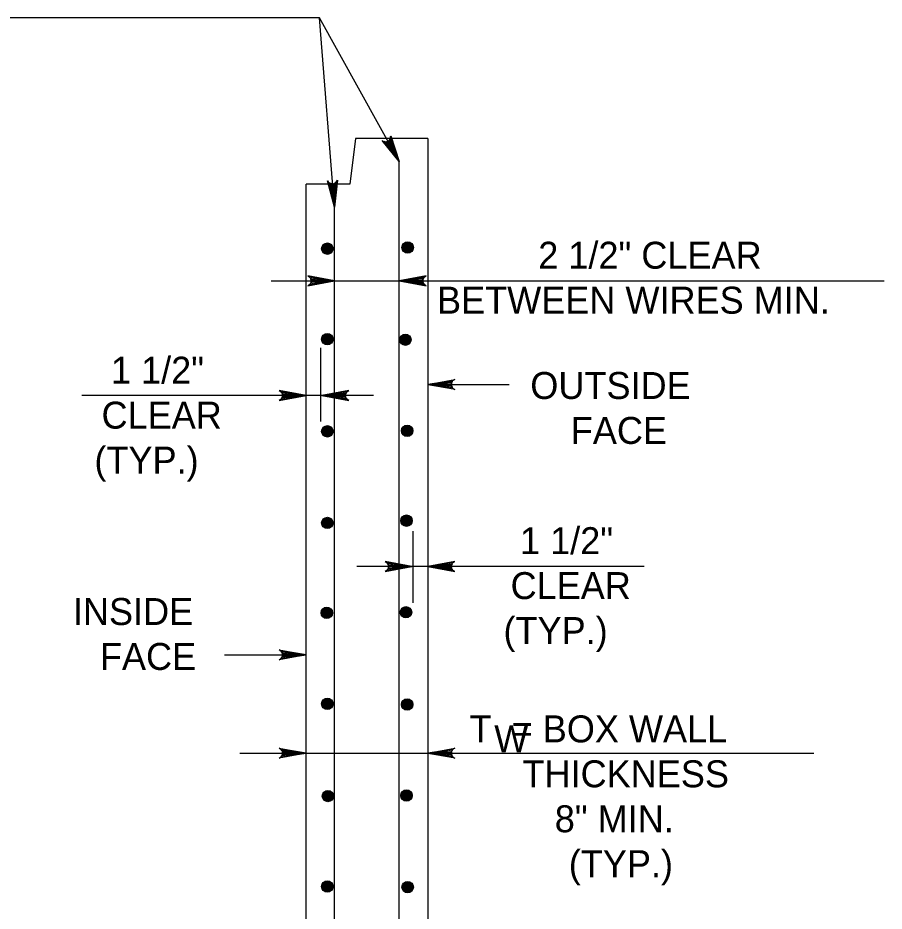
# Model space of a CAD drawing. Extents: x -6420 to 49575, y -4552 to 11624.
# Drawn here: x 9028.2 to 9344.2, y 3034.7 to 3360.8 of the extents above; entities that cross this region are included whole.
import ezdxf

# ---------------------------------------------------------------- set-up
doc = ezdxf.new("R2010")
doc.units = 0
doc.layers.add('1', color=7, linetype='Continuous')

msp = doc.modelspace()

# ---------------------------------------------------------------- linework, layer by layer
at = {"layer": '1'}
for p, q in [((9151.4, 3316.72), (9149.32, 3300.06)), ((9177.79, 3316.72), (9151.4, 3316.72)), ((9177.79, 3316.72), (9177.79, 2783.39)), ((9167.38, 2797.85), (9167.38, 3308.39)), ((9133.35, 2827.84), (9133.35, 3300.06)), ((9149.32, 3300.06), (9133.35, 3300.06)), ((9143.76, 2806.69), (9143.76, 3291.72)), ((9120.65, 3264.76), (9344.23, 3264.76)), ((9138.65, 3240.37), (9138.65, 3213.39)), ((9177.79, 3227.01), (9207.48, 3227.01)), ((9157.93, 3222.95), (9051.52, 3222.95)), ((9172.3, 3173.46), (9172.3, 3147.27)), ((9256.7, 3160.5), (9151.92, 3160.5)), ((9103.66, 3128.28), (9133.35, 3128.28)), ((9109.25, 3092.41), (9318.58, 3092.41))]:
    msp.add_line(p, q, dxfattribs=at)
for points in [[(9167.38, 3308.39), (9138.24, 3360.78), (8966.38, 3360.78)], [(9143.76, 3291.72), (9138.24, 3360.78)], [(9167.38, 3308.39), (9161.07, 3315.99), (9161.48, 3315.79), (9161.88, 3315.59), (9162.26, 3315.58), (9162.64, 3315.57), (9162.95, 3315.68), (9163.26, 3315.79), (9163.52, 3316), (9163.78, 3316.2), (9163.97, 3316.53), (9164.16, 3316.86), (9164.2, 3317.31), (9164.25, 3317.76), (9167.38, 3308.39), (9164.2, 3317.31), (9164.16, 3316.86), (9167.38, 3308.39), (9163.97, 3316.53), (9163.78, 3316.2), (9167.38, 3308.39), (9163.52, 3316), (9163.26, 3315.79), (9167.38, 3308.39), (9162.95, 3315.68), (9162.64, 3315.57), (9167.38, 3308.39), (9162.26, 3315.58), (9161.88, 3315.59), (9167.38, 3308.39), (9161.48, 3315.79)], [(9143.76, 3291.72), (9141.17, 3301.26), (9141.46, 3300.91), (9141.75, 3300.55), (9142.09, 3300.39), (9142.43, 3300.22), (9142.76, 3300.19), (9143.09, 3300.16), (9143.41, 3300.24), (9143.73, 3300.32), (9144.04, 3300.54), (9144.35, 3300.76), (9144.58, 3301.15), (9144.8, 3301.55), (9143.76, 3291.72), (9144.58, 3301.15), (9144.35, 3300.76), (9143.76, 3291.72), (9144.04, 3300.54), (9143.73, 3300.32), (9143.76, 3291.72), (9143.41, 3300.24), (9143.09, 3300.16), (9143.76, 3291.72), (9142.76, 3300.19), (9142.43, 3300.22), (9143.76, 3291.72), (9142.09, 3300.39), (9141.75, 3300.55), (9143.76, 3291.72), (9141.46, 3300.91)], [(9143.76, 3264.76), (9133.98, 3266.59), (9134.35, 3266.33), (9134.73, 3266.07), (9134.93, 3265.74), (9135.12, 3265.41), (9135.18, 3265.08), (9135.23, 3264.76), (9135.18, 3264.43), (9135.12, 3264.1), (9134.93, 3263.77), (9134.73, 3263.44), (9134.35, 3263.18), (9133.98, 3262.92), (9143.76, 3264.76), (9134.35, 3263.18), (9134.73, 3263.44), (9143.76, 3264.76), (9134.93, 3263.77), (9135.12, 3264.1), (9143.76, 3264.76), (9135.18, 3264.43), (9135.23, 3264.76), (9143.76, 3264.76), (9135.18, 3265.08), (9135.12, 3265.41), (9143.76, 3264.76), (9134.93, 3265.74), (9134.73, 3266.07), (9143.76, 3264.76), (9134.35, 3266.33)], [(9167.38, 3264.76), (9177.16, 3262.92), (9176.79, 3263.18), (9176.41, 3263.44), (9176.21, 3263.77), (9176.02, 3264.1), (9175.96, 3264.43), (9175.91, 3264.76), (9175.96, 3265.08), (9176.02, 3265.41), (9176.21, 3265.74), (9176.41, 3266.07), (9176.79, 3266.33), (9177.16, 3266.59), (9167.38, 3264.76), (9176.79, 3266.33), (9176.41, 3266.07), (9167.38, 3264.76), (9176.21, 3265.74), (9176.02, 3265.41), (9167.38, 3264.76), (9175.96, 3265.08), (9175.91, 3264.76), (9167.38, 3264.76), (9175.96, 3264.43), (9176.02, 3264.1), (9167.38, 3264.76), (9176.21, 3263.77), (9176.41, 3263.44), (9167.38, 3264.76), (9176.79, 3263.18)], [(9177.79, 3227.01), (9187.58, 3228.84), (9187.2, 3228.58), (9186.82, 3228.32), (9186.63, 3227.99), (9186.44, 3227.66), (9186.38, 3227.34), (9186.32, 3227.01), (9186.38, 3226.68), (9186.44, 3226.35), (9186.63, 3226.02), (9186.82, 3225.7), (9187.2, 3225.43), (9187.58, 3225.17), (9177.79, 3227.01), (9187.2, 3225.43), (9186.82, 3225.7), (9177.79, 3227.01), (9186.63, 3226.02), (9186.44, 3226.35), (9177.79, 3227.01), (9186.38, 3226.68), (9186.32, 3227.01), (9177.79, 3227.01), (9186.38, 3227.34), (9186.44, 3227.66), (9177.79, 3227.01), (9186.63, 3227.99), (9186.82, 3228.32), (9177.79, 3227.01), (9187.2, 3228.58)], [(9133.35, 3222.95), (9123.56, 3224.78), (9123.94, 3224.52), (9124.31, 3224.26), (9124.51, 3223.93), (9124.7, 3223.6), (9124.76, 3223.28), (9124.82, 3222.95), (9124.76, 3222.62), (9124.7, 3222.29), (9124.51, 3221.96), (9124.31, 3221.63), (9123.94, 3221.37), (9123.56, 3221.11), (9133.35, 3222.95), (9123.94, 3221.37), (9124.31, 3221.63), (9133.35, 3222.95), (9124.51, 3221.96), (9124.7, 3222.29), (9133.35, 3222.95), (9124.76, 3222.62), (9124.82, 3222.95), (9133.35, 3222.95), (9124.76, 3223.28), (9124.7, 3223.6), (9133.35, 3222.95), (9124.51, 3223.93), (9124.31, 3224.26), (9133.35, 3222.95), (9123.94, 3224.52)], [(9139.16, 3222.95), (9148.94, 3221.11), (9148.56, 3221.37), (9148.19, 3221.63), (9147.99, 3221.96), (9147.8, 3222.29), (9147.74, 3222.62), (9147.69, 3222.95), (9147.74, 3223.28), (9147.8, 3223.6), (9147.99, 3223.93), (9148.19, 3224.26), (9148.56, 3224.52), (9148.94, 3224.78), (9139.16, 3222.95), (9148.56, 3224.52), (9148.19, 3224.26), (9139.16, 3222.95), (9147.99, 3223.93), (9147.8, 3223.6), (9139.16, 3222.95), (9147.74, 3223.28), (9147.69, 3222.95), (9139.16, 3222.95), (9147.74, 3222.62), (9147.8, 3222.29), (9139.16, 3222.95), (9147.99, 3221.96), (9148.19, 3221.63), (9139.16, 3222.95), (9148.56, 3221.37)], [(9171.98, 3160.5), (9162.2, 3162.33), (9162.58, 3162.07), (9162.95, 3161.81), (9163.15, 3161.48), (9163.34, 3161.15), (9163.4, 3160.83), (9163.45, 3160.5), (9163.4, 3160.17), (9163.34, 3159.84), (9163.15, 3159.51), (9162.95, 3159.18), (9162.58, 3158.92), (9162.2, 3158.66), (9171.98, 3160.5), (9162.58, 3158.92), (9162.95, 3159.18), (9171.98, 3160.5), (9163.15, 3159.51), (9163.34, 3159.84), (9171.98, 3160.5), (9163.4, 3160.17), (9163.45, 3160.5), (9171.98, 3160.5), (9163.4, 3160.83), (9163.34, 3161.15), (9171.98, 3160.5), (9163.15, 3161.48), (9162.95, 3161.81), (9171.98, 3160.5), (9162.58, 3162.07)], [(9177.79, 3160.5), (9187.58, 3158.66), (9187.2, 3158.92), (9186.82, 3159.18), (9186.63, 3159.51), (9186.44, 3159.84), (9186.38, 3160.17), (9186.32, 3160.5), (9186.38, 3160.83), (9186.44, 3161.15), (9186.63, 3161.48), (9186.82, 3161.81), (9187.2, 3162.07), (9187.58, 3162.33), (9177.79, 3160.5), (9187.2, 3162.07), (9186.82, 3161.81), (9177.79, 3160.5), (9186.63, 3161.48), (9186.44, 3161.15), (9177.79, 3160.5), (9186.38, 3160.83), (9186.32, 3160.5), (9177.79, 3160.5), (9186.38, 3160.17), (9186.44, 3159.84), (9177.79, 3160.5), (9186.63, 3159.51), (9186.82, 3159.18), (9177.79, 3160.5), (9187.2, 3158.92)], [(9133.35, 3128.28), (9123.56, 3126.44), (9123.94, 3126.7), (9124.31, 3126.97), (9124.51, 3127.29), (9124.7, 3127.62), (9124.76, 3127.95), (9124.82, 3128.28), (9124.76, 3128.61), (9124.7, 3128.93), (9124.51, 3129.26), (9124.31, 3129.59), (9123.94, 3129.85), (9123.56, 3130.11), (9133.35, 3128.28), (9123.94, 3129.85), (9124.31, 3129.59), (9133.35, 3128.28), (9124.51, 3129.26), (9124.7, 3128.93), (9133.35, 3128.28), (9124.76, 3128.61), (9124.82, 3128.28), (9133.35, 3128.28), (9124.76, 3127.95), (9124.7, 3127.62), (9133.35, 3128.28), (9124.51, 3127.29), (9124.31, 3126.97), (9133.35, 3128.28), (9123.94, 3126.7)], [(9133.35, 3092.41), (9123.56, 3090.58), (9123.94, 3090.84), (9124.31, 3091.1), (9124.51, 3091.43), (9124.7, 3091.76), (9124.76, 3092.08), (9124.82, 3092.41), (9124.76, 3092.74), (9124.7, 3093.07), (9124.51, 3093.4), (9124.31, 3093.72), (9123.94, 3093.99), (9123.56, 3094.25), (9133.35, 3092.41), (9123.94, 3093.99), (9124.31, 3093.72), (9133.35, 3092.41), (9124.51, 3093.4), (9124.7, 3093.07), (9133.35, 3092.41), (9124.76, 3092.74), (9124.82, 3092.41), (9133.35, 3092.41), (9124.76, 3092.08), (9124.7, 3091.76), (9133.35, 3092.41), (9124.51, 3091.43), (9124.31, 3091.1), (9133.35, 3092.41), (9123.94, 3090.84)], [(9177.79, 3092.41), (9187.58, 3094.25), (9187.2, 3093.99), (9186.82, 3093.72), (9186.63, 3093.4), (9186.44, 3093.07), (9186.38, 3092.74), (9186.32, 3092.41), (9186.38, 3092.08), (9186.44, 3091.76), (9186.63, 3091.43), (9186.82, 3091.1), (9187.2, 3090.84), (9187.58, 3090.58), (9177.79, 3092.41), (9187.2, 3090.84), (9186.82, 3091.1), (9177.79, 3092.41), (9186.63, 3091.43), (9186.44, 3091.76), (9177.79, 3092.41), (9186.38, 3092.08), (9186.32, 3092.41), (9177.79, 3092.41), (9186.38, 3092.74), (9186.44, 3093.07), (9177.79, 3092.41), (9186.63, 3093.4), (9186.82, 3093.72), (9177.79, 3092.41), (9187.2, 3093.99)]]:
    msp.add_lwpolyline(points, dxfattribs=at)
for centre, radius in [((9141.12, 3276.53), 2.08), ((9141.12, 3276.53), 1.94), ((9141.12, 3276.53), 1.79), ((9141.12, 3276.53), 1.64), ((9141.12, 3276.53), 1.49), ((9141.12, 3276.53), 1.34), ((9141.12, 3276.53), 1.2), ((9141.12, 3276.53), 1.05), ((9141.12, 3276.53), 0.9), ((9141.12, 3276.53), 0.752), ((9141.12, 3276.53), 0.604), ((9141.12, 3276.53), 0.456), ((9141.12, 3276.53), 0.308), ((9170.43, 3276.95), 2.08), ((9170.43, 3276.95), 1.94), ((9170.43, 3276.95), 1.79), ((9170.43, 3276.95), 1.64), ((9170.43, 3276.95), 1.49), ((9170.43, 3276.95), 1.34), ((9170.43, 3276.95), 1.2), ((9170.43, 3276.95), 1.05), ((9170.43, 3276.95), 0.9), ((9170.43, 3276.95), 0.752), ((9170.43, 3276.95), 0.604), ((9170.43, 3276.95), 0.456), ((9170.43, 3276.95), 0.308), ((9170.43, 3276.95), 0.16), ((9141.12, 3276.53), 0.16), ((9141.12, 3243.51), 2.08), ((9141.12, 3243.51), 1.94), ((9141.12, 3243.51), 1.79), ((9141.12, 3243.51), 1.64), ((9141.12, 3243.51), 1.49), ((9141.12, 3243.51), 1.34), ((9141.12, 3243.51), 1.2), ((9141.12, 3243.51), 1.05), ((9141.12, 3243.51), 0.9), ((9141.12, 3243.51), 0.752), ((9169.59, 3243.3), 2.08), ((9169.59, 3243.3), 1.94), ((9169.59, 3243.3), 1.79), ((9169.59, 3243.3), 1.64), ((9169.59, 3243.3), 1.49), ((9169.59, 3243.3), 1.34), ((9169.59, 3243.3), 1.2), ((9169.59, 3243.3), 1.05), ((9169.59, 3243.3), 0.9), ((9141.12, 3243.51), 0.604), ((9141.12, 3243.51), 0.456), ((9141.12, 3243.51), 0.308), ((9141.12, 3243.51), 0.16), ((9169.59, 3243.3), 0.752), ((9169.59, 3243.3), 0.604), ((9169.59, 3243.3), 0.456), ((9169.59, 3243.3), 0.308), ((9169.59, 3243.3), 0.16), ((9141.12, 3209.86), 2.08), ((9141.12, 3209.86), 1.94), ((9141.12, 3209.86), 1.79), ((9170.22, 3210.07), 2.08), ((9170.22, 3210.07), 1.94), ((9170.22, 3210.07), 1.79), ((9170.22, 3210.07), 1.64), ((9170.22, 3210.07), 1.49), ((9141.12, 3209.86), 1.64), ((9141.12, 3209.86), 1.49), ((9141.12, 3209.86), 1.34), ((9141.12, 3209.86), 1.2), ((9141.12, 3209.86), 1.05), ((9141.12, 3209.86), 0.9), ((9141.12, 3209.86), 0.752), ((9141.12, 3209.86), 0.604), ((9141.12, 3209.86), 0.456), ((9141.12, 3209.86), 0.308), ((9141.12, 3209.86), 0.16), ((9170.22, 3210.07), 1.34), ((9170.22, 3210.07), 1.2), ((9170.22, 3210.07), 1.05), ((9170.22, 3210.07), 0.9), ((9170.22, 3210.07), 0.752), ((9170.22, 3210.07), 0.604), ((9170.22, 3210.07), 0.456), ((9170.22, 3210.07), 0.308), ((9170.22, 3210.07), 0.16), ((9170.01, 3177.26), 2.08), ((9170.01, 3177.26), 1.94), ((9170.01, 3177.26), 1.79), ((9141.12, 3176.42), 2.08), ((9141.12, 3176.42), 1.94), ((9141.12, 3176.42), 1.79), ((9141.12, 3176.42), 1.64), ((9141.12, 3176.42), 1.49), ((9141.12, 3176.42), 1.34), ((9141.12, 3176.42), 1.2), ((9141.12, 3176.42), 1.05), ((9141.12, 3176.42), 0.9), ((9141.12, 3176.42), 0.752), ((9141.12, 3176.42), 0.604), ((9141.12, 3176.42), 0.456), ((9141.12, 3176.42), 0.308), ((9141.12, 3176.42), 0.16), ((9170.01, 3177.26), 1.64), ((9170.01, 3177.26), 1.49), ((9170.01, 3177.26), 1.34), ((9170.01, 3177.26), 1.2), ((9170.01, 3177.26), 1.05), ((9170.01, 3177.26), 0.9), ((9170.01, 3177.26), 0.752), ((9170.01, 3177.26), 0.604), ((9170.01, 3177.26), 0.456), ((9170.01, 3177.26), 0.308), ((9170.01, 3177.26), 0.16), ((9140.91, 3143.61), 2.08), ((9140.91, 3143.61), 1.94), ((9140.91, 3143.61), 1.79), ((9140.91, 3143.61), 1.64), ((9140.91, 3143.61), 1.49), ((9140.91, 3143.61), 1.34), ((9140.91, 3143.61), 1.2), ((9140.91, 3143.61), 1.05), ((9140.91, 3143.61), 0.9), ((9140.91, 3143.61), 0.752), ((9140.91, 3143.61), 0.604), ((9140.91, 3143.61), 0.456), ((9140.91, 3143.61), 0.308), ((9140.91, 3143.61), 0.16), ((9169.8, 3143.82), 2.08), ((9169.8, 3143.82), 1.94), ((9169.8, 3143.82), 1.79), ((9169.8, 3143.82), 1.64), ((9169.8, 3143.82), 1.49), ((9169.8, 3143.82), 1.34), ((9169.8, 3143.82), 1.2), ((9169.8, 3143.82), 1.05), ((9169.8, 3143.82), 0.9), ((9169.8, 3143.82), 0.752), ((9169.8, 3143.82), 0.604), ((9169.8, 3143.82), 0.456), ((9169.8, 3143.82), 0.308), ((9169.8, 3143.82), 0.16), ((9141.12, 3110.38), 2.08), ((9141.12, 3110.38), 1.94), ((9141.12, 3110.38), 1.79), ((9141.12, 3110.38), 1.64), ((9141.12, 3110.38), 1.49), ((9141.12, 3110.38), 1.34), ((9141.12, 3110.38), 1.2), ((9141.12, 3110.38), 1.05), ((9141.12, 3110.38), 0.9), ((9141.12, 3110.38), 0.752), ((9141.12, 3110.38), 0.604), ((9141.12, 3110.38), 0.456), ((9141.12, 3110.38), 0.308), ((9141.12, 3110.38), 0.16), ((9170.22, 3110.17), 2.08), ((9170.22, 3110.17), 1.94), ((9170.22, 3110.17), 1.79), ((9170.22, 3110.17), 1.64), ((9170.22, 3110.17), 1.49), ((9170.22, 3110.17), 1.34), ((9170.22, 3110.17), 1.2), ((9170.22, 3110.17), 1.05), ((9170.22, 3110.17), 0.9), ((9170.22, 3110.17), 0.752), ((9170.22, 3110.17), 0.604), ((9170.22, 3110.17), 0.456), ((9170.22, 3110.17), 0.308), ((9170.22, 3110.17), 0.16), ((9141.33, 3076.73), 2.08), ((9141.33, 3076.73), 1.94), ((9141.33, 3076.73), 1.79), ((9141.33, 3076.73), 1.64), ((9141.33, 3076.73), 1.49), ((9141.33, 3076.73), 1.34), ((9141.33, 3076.73), 1.2), ((9170.01, 3076.94), 2.08), ((9170.01, 3076.94), 1.94), ((9170.01, 3076.94), 1.79), ((9170.01, 3076.94), 1.64), ((9170.01, 3076.94), 1.49), ((9170.01, 3076.94), 1.34), ((9170.01, 3076.94), 1.2), ((9170.01, 3076.94), 1.05), ((9141.33, 3076.73), 1.05), ((9141.33, 3076.73), 0.9), ((9141.33, 3076.73), 0.752), ((9141.33, 3076.73), 0.604), ((9141.33, 3076.73), 0.456), ((9141.33, 3076.73), 0.308), ((9141.33, 3076.73), 0.16), ((9170.01, 3076.94), 0.9), ((9170.01, 3076.94), 0.752), ((9170.01, 3076.94), 0.604), ((9170.01, 3076.94), 0.456), ((9170.01, 3076.94), 0.308), ((9170.01, 3076.94), 0.16), ((9141.12, 3043.72), 2.08), ((9141.12, 3043.72), 1.94), ((9141.12, 3043.72), 1.79), ((9141.12, 3043.72), 1.64), ((9170.43, 3043.51), 2.08), ((9170.43, 3043.51), 1.94), ((9170.43, 3043.51), 1.79), ((9141.12, 3043.72), 1.49), ((9141.12, 3043.72), 1.34), ((9141.12, 3043.72), 1.2), ((9141.12, 3043.72), 1.05), ((9141.12, 3043.72), 0.9), ((9141.12, 3043.72), 0.752), ((9141.12, 3043.72), 0.604), ((9141.12, 3043.72), 0.456), ((9141.12, 3043.72), 0.308), ((9141.12, 3043.72), 0.16), ((9170.43, 3043.51), 1.64), ((9170.43, 3043.51), 1.49), ((9170.43, 3043.51), 1.34), ((9170.43, 3043.51), 1.2), ((9170.43, 3043.51), 1.05), ((9170.43, 3043.51), 0.9), ((9170.43, 3043.51), 0.752), ((9170.43, 3043.51), 0.604), ((9170.43, 3043.51), 0.456), ((9170.43, 3043.51), 0.308), ((9170.43, 3043.51), 0.16)]:
    msp.add_circle(centre, radius, dxfattribs=at)

# ---------------------------------------------------------------- texts
for s, height, p in [('2 1/2" CLEAR', 9.8425, (9218.06, 3269.22)), ('BETWEEN WIRES MIN.', 9.8425, (9181.13, 3252.81)), ('1 1/2"', 9.843, (9062.18, 3227.25)), ('OUTSIDE', 9.843, (9215.16, 3221.67)), ('CLEAR', 9.843, (9058.74, 3210.85)), ('FACE', 9.843, (9229.93, 3205.27)), ('(TYP.)', 9.843, (9056.14, 3194.44)), ('1 1/2"', 9.843, (9211.41, 3165.03)), ('CLEAR', 9.843, (9207.96, 3148.62)), ('INSIDE', 9.843, (9048.3, 3139.17)), ('(TYP.)', 9.843, (9205.37, 3132.22)), ('FACE', 9.843, (9058.15, 3122.77)), ('T  = BOX WALL', 9.8425, (9193, 3096.33)), ('W', 9.84, (9202, 3092.73)), ('THICKNESS', 9.843, (9212.3, 3079.93)), ('8" MIN.', 9.843, (9224.08, 3063.52)), ('(TYP.)', 9.843, (9229.19, 3047.12))]:
    msp.add_text(s, height=height, dxfattribs=at).set_placement(p)

doc.saveas('drawing.dxf')
